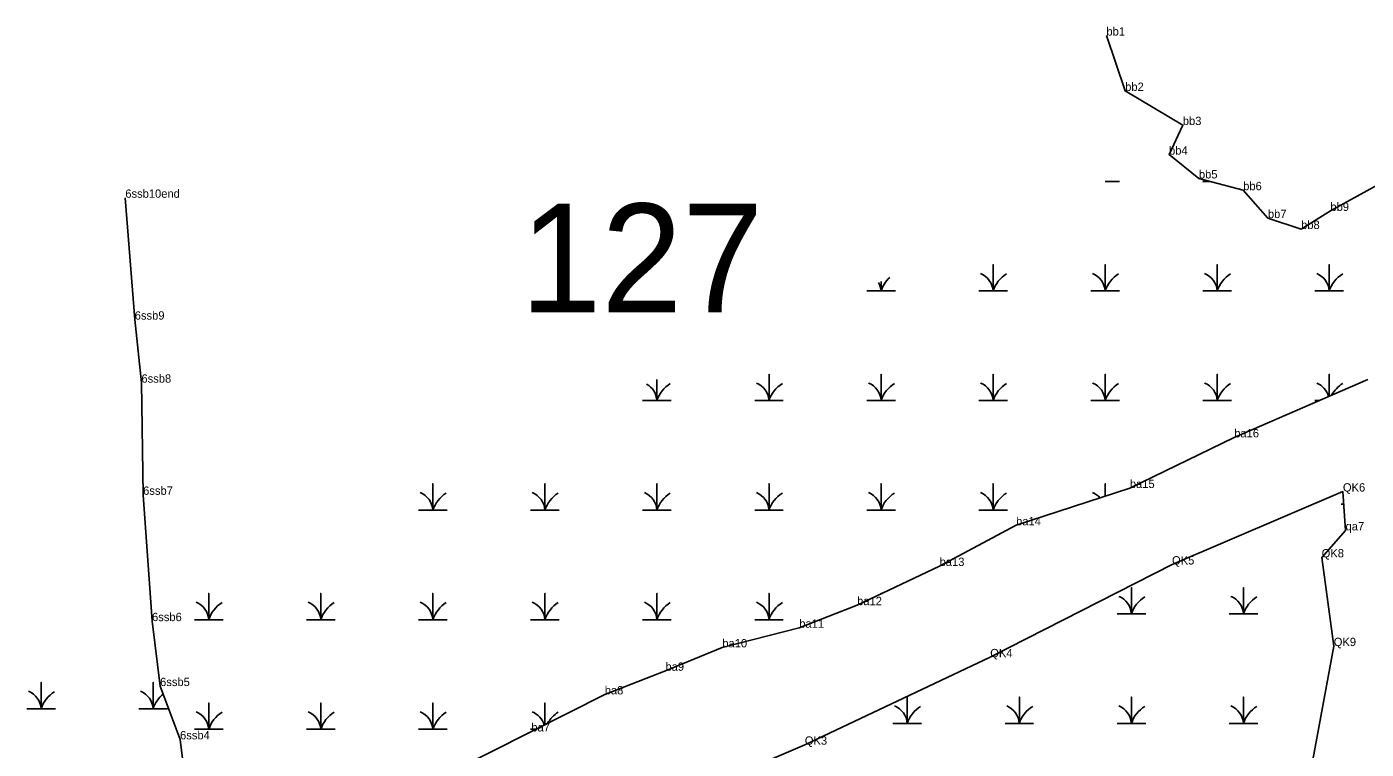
# Model space of a CAD drawing. Extents: x 2072529 to 2268796, y 436423 to 470406.
# Drawn here: x 2153359 to 2154163, y 438734 to 439167 of the extents above; entities that cross this region are included whole.
import ezdxf

# ---------------------------------------------------------------- set-up
doc = ezdxf.new("R2010")
doc.units = 0
for name, color, linetype in [('Default', 7, 'Continuous'), ('Exist Environmental Wetland Boundary', 7, 'Continuous'), ('Exist Environmental Wetland Boundary Cogo Comment', 7, 'Continuous'), ('Exist Hydro Jurisdictional Stream or Body of Water NEU Mitigable', 7, 'Continuous'), ('Exist Hydro Jurisdictional Stream or Body of Water NEU Mitigable Cogo Comment', 7, 'Continuous'), ('Exist Hydro Swamp or Marsh', 7, 'Continuous'), ('Old_Level_20', 7, 'Continuous')]:
    doc.layers.add(name, color=color, linetype=linetype)

msp = doc.modelspace()

# ---------------------------------------------------------------- linework, layer by layer
at = {"layer": 'Exist Environmental Wetland Boundary'}
for points in [[(2154007.21, 439162.22), (2154018.48, 439128.98), (2154053.07, 439108.49), (2154044.8, 439090.71), (2154062.72, 439076.41), (2154089.29, 439069.36), (2154104.13, 439052.62), (2154124.06, 439046.04), (2154141.63, 439056.91), (2154169.65, 439072.41)], [(2153527.37, 438629.46), (2153503.31, 438654.33), (2153506.4, 438671.17), (2153529.85, 438680.72), (2153534.13, 438691.75), (2153578.44, 438707.49), (2153612.52, 438719.25), (2153662.11, 438744.35), (2153706.16, 438766.61), (2153742.6, 438780.8), (2153776.72, 438794.85), (2153822.89, 438806.64), (2153857.62, 438820.19), (2153907.12, 438843.71), (2153953.02, 438868.13), (2154021.3, 438890.53), (2154083.94, 438920.93), (2154164.03, 438955.62)], [(2153527.37, 438629.46), (2153606.57, 438642.14), (2153826.22, 438736.39), (2153937.5, 438788.93), (2154046.6, 438844.6), (2154149.14, 438888.4), (2154150.77, 438865.09), (2154136.41, 438848.89), (2154143.66, 438795.63), (2154131.16, 438727.3), (2154133.8, 438691.78)]]:
    msp.add_lwpolyline(points, dxfattribs=at)
at = {"layer": 'Exist Hydro Jurisdictional Stream or Body of Water NEU Mitigable'}
msp.add_lwpolyline([(2153424.24, 438582.83), (2153436.6, 438624.69), (2153449.69, 438661.35), (2153455.83, 438703.7), (2153451.31, 438739.61), (2153439.32, 438771.61), (2153434.48, 438810.6), (2153429.14, 438886.46), (2153428.13, 438953.78), (2153424.11, 438991.65), (2153418.44, 439064.82)], dxfattribs=at)
at = {"layer": 'Exist Hydro Swamp or Marsh'}
for points in [[(2154006.5, 439074.68), (2154015.08, 439074.68)], [(2154065.13, 439074.68), (2154069.23, 439074.68)], [(2153930.63, 439008.88), (2153939.23, 439008.88), (2153939.23, 439024.66), (2153939.23, 439008.88), (2153947.83, 439008.88)], [(2153997.88, 439008.88), (2154006.48, 439008.88), (2154006.48, 439024.66), (2154006.48, 439008.88), (2154015.08, 439008.88)], [(2154065.13, 439008.88), (2154073.73, 439008.88), (2154073.73, 439024.66), (2154073.73, 439008.88), (2154082.33, 439008.88)], [(2154132.38, 439008.88), (2154140.98, 439008.88), (2154140.98, 439024.66), (2154140.98, 439008.88), (2154149.58, 439008.88)], [(2153863.38, 439008.88), (2153871.98, 439008.88), (2153871.98, 439014.61)], [(2153871.98, 439014.61), (2153871.98, 439008.88), (2153880.58, 439008.88)], [(2153796.13, 438943.08), (2153804.73, 438943.08), (2153804.73, 438958.86), (2153804.73, 438943.08), (2153813.33, 438943.08)], [(2153863.38, 438943.08), (2153871.98, 438943.08), (2153871.98, 438958.86), (2153871.98, 438943.08), (2153880.58, 438943.08)], [(2153930.63, 438943.08), (2153939.23, 438943.08), (2153939.23, 438958.86), (2153939.23, 438943.08), (2153947.83, 438943.08)], [(2153997.88, 438943.08), (2154006.48, 438943.08), (2154006.48, 438958.86), (2154006.48, 438943.08), (2154015.08, 438943.08)], [(2154065.13, 438943.08), (2154073.73, 438943.08), (2154073.73, 438958.86), (2154073.73, 438943.08), (2154082.33, 438943.08)], [(2154140.98, 438945.64), (2154140.98, 438958.86), (2154140.98, 438945.64)], [(2153728.88, 438943.08), (2153737.48, 438943.08), (2153737.48, 438955.64)], [(2153737.48, 438955.64), (2153737.48, 438943.08), (2153746.08, 438943.08)], [(2154132.38, 438943.08), (2154135.09, 438943.08)], [(2153594.38, 438877.28), (2153602.98, 438877.28), (2153602.98, 438893.06), (2153602.98, 438877.28), (2153611.58, 438877.28)], [(2153661.63, 438877.28), (2153670.23, 438877.28), (2153670.23, 438893.06), (2153670.23, 438877.28), (2153678.83, 438877.28)], [(2153728.88, 438877.28), (2153737.48, 438877.28), (2153737.48, 438893.06), (2153737.48, 438877.28), (2153746.08, 438877.28)], [(2153796.13, 438877.28), (2153804.73, 438877.28), (2153804.73, 438893.06), (2153804.73, 438877.28), (2153813.33, 438877.28)], [(2153863.38, 438877.28), (2153871.98, 438877.28), (2153871.98, 438893.06), (2153871.98, 438877.28), (2153880.58, 438877.28)], [(2153930.63, 438877.28), (2153939.23, 438877.28), (2153939.23, 438893.06), (2153939.23, 438877.28), (2153947.83, 438877.28)], [(2154006.48, 438885.67), (2154006.48, 438893.06), (2154006.48, 438885.67)], [(2154148.11, 438880.81), (2154149.67, 438880.81)], [(2154013.61, 438815.01), (2154022.21, 438815.01), (2154022.21, 438830.79), (2154022.21, 438815.01), (2154030.81, 438815.01)], [(2154080.86, 438815.01), (2154089.46, 438815.01), (2154089.46, 438830.79), (2154089.46, 438815.01), (2154098.06, 438815.01)], [(2153459.88, 438811.48), (2153468.48, 438811.48), (2153468.48, 438827.26), (2153468.48, 438811.48), (2153477.08, 438811.48)], [(2153527.13, 438811.48), (2153535.73, 438811.48), (2153535.73, 438827.26), (2153535.73, 438811.48), (2153544.33, 438811.48)], [(2153594.38, 438811.48), (2153602.98, 438811.48), (2153602.98, 438827.26), (2153602.98, 438811.48), (2153611.58, 438811.48)], [(2153661.63, 438811.48), (2153670.23, 438811.48), (2153670.23, 438827.26), (2153670.23, 438811.48), (2153678.83, 438811.48)], [(2153728.88, 438811.48), (2153737.48, 438811.48), (2153737.48, 438827.26), (2153737.48, 438811.48), (2153746.08, 438811.48)], [(2153796.13, 438811.48), (2153804.73, 438811.48), (2153804.73, 438827.26), (2153804.73, 438811.48), (2153813.33, 438811.48)], [(2153871.98, 438827.01), (2153871.98, 438827.26), (2153871.98, 438827.01)], [(2153359.31, 438758.03), (2153367.91, 438758.03), (2153367.91, 438773.81), (2153367.91, 438758.03), (2153376.51, 438758.03)], [(2153426.56, 438758.03), (2153435.16, 438758.03), (2153435.16, 438773.81), (2153435.16, 438758.03), (2153443.76, 438758.03)], [(2153879.11, 438749.21), (2153887.71, 438749.21), (2153887.71, 438764.99), (2153887.71, 438749.21), (2153896.31, 438749.21)], [(2153946.36, 438749.21), (2153954.96, 438749.21), (2153954.96, 438764.99), (2153954.96, 438749.21), (2153963.56, 438749.21)], [(2154013.61, 438749.21), (2154022.21, 438749.21), (2154022.21, 438764.99), (2154022.21, 438749.21), (2154030.81, 438749.21)], [(2154080.86, 438749.21), (2154089.46, 438749.21), (2154089.46, 438764.99), (2154089.46, 438749.21), (2154098.06, 438749.21)], [(2153459.88, 438745.68), (2153468.48, 438745.68), (2153468.48, 438761.46), (2153468.48, 438745.68), (2153477.08, 438745.68)], [(2153527.13, 438745.68), (2153535.73, 438745.68), (2153535.73, 438761.46), (2153535.73, 438745.68), (2153544.33, 438745.68)], [(2153594.38, 438745.68), (2153602.98, 438745.68), (2153602.98, 438761.46), (2153602.98, 438745.68), (2153611.58, 438745.68)], [(2153670.23, 438748.46), (2153670.23, 438761.46), (2153670.23, 438748.46)], [(2153661.63, 438745.68), (2153664.74, 438745.68)]]:
    msp.add_lwpolyline(points, dxfattribs=at)
for centre, radius, start, end in [((2153859.72, 439008), 12.3, 4.14034, 28.89149), ((2153890.22, 439002.82), 19.22, 132.85147, 161.62219), ((2153926.97, 439008), 12.3, 4.14034, 67.53497), ((2153957.47, 439002.82), 19.22, 122.12745, 161.62219), ((2153994.22, 439008), 12.3, 4.14034, 67.53497), ((2154024.72, 439002.82), 19.22, 122.12745, 161.62219), ((2154061.47, 439008), 12.3, 4.14034, 67.53497), ((2154091.97, 439002.82), 19.22, 122.12745, 161.62219), ((2154128.72, 439008), 12.3, 4.14034, 67.53497), ((2154159.22, 439002.82), 19.22, 122.12745, 161.62219), ((2153725.22, 438942.2), 12.3, 4.14034, 60.69278), ((2153755.72, 438937.02), 19.22, 122.12745, 161.62219), ((2153792.47, 438942.2), 12.3, 4.14034, 67.53497), ((2153822.97, 438937.02), 19.22, 122.12745, 161.62219), ((2153859.72, 438942.2), 12.3, 4.14034, 67.53497), ((2153890.22, 438937.02), 19.22, 122.12745, 161.62219), ((2153926.97, 438942.2), 12.3, 4.14034, 67.53497), ((2153957.47, 438937.02), 19.22, 122.12745, 161.62219), ((2153994.22, 438942.2), 12.3, 4.14034, 67.53497), ((2154024.72, 438937.02), 19.22, 122.12745, 161.62219), ((2154061.47, 438942.2), 12.3, 4.14034, 67.53497), ((2154091.97, 438937.02), 19.22, 122.12745, 161.62219), ((2154128.72, 438942.2), 12.3, 15.39509, 67.53497), ((2154159.22, 438937.02), 19.22, 122.12745, 151.38089), ((2153590.72, 438876.4), 12.3, 4.14034, 67.53497), ((2153621.22, 438871.22), 19.22, 122.12745, 161.62219), ((2153657.97, 438876.4), 12.3, 4.14034, 67.53497), ((2153688.47, 438871.22), 19.22, 122.12745, 161.62219), ((2153725.22, 438876.4), 12.3, 4.14034, 67.53497), ((2153755.72, 438871.22), 19.22, 122.12745, 161.62219), ((2153792.47, 438876.4), 12.3, 4.14034, 67.53497), ((2153822.97, 438871.22), 19.22, 122.12745, 161.62219), ((2153859.72, 438876.4), 12.3, 4.14034, 67.53497), ((2153890.22, 438871.22), 19.22, 122.12745, 161.62219), ((2153926.97, 438876.4), 12.3, 4.14034, 67.53497), ((2153957.47, 438871.22), 19.22, 122.12745, 161.62219), ((2153994.22, 438876.4), 12.3, 42.09026, 67.53497), ((2153456.22, 438810.6), 12.3, 4.14034, 67.53497), ((2153486.72, 438805.42), 19.22, 122.12745, 161.62219), ((2153523.47, 438810.6), 12.3, 4.14034, 67.53497), ((2153553.97, 438805.42), 19.22, 122.12745, 161.62219), ((2153590.72, 438810.6), 12.3, 4.14034, 67.53497), ((2153621.22, 438805.42), 19.22, 122.12745, 161.62219), ((2153657.97, 438810.6), 12.3, 4.14034, 67.53497), ((2153688.47, 438805.42), 19.22, 122.12745, 161.62219), ((2153725.22, 438810.6), 12.3, 4.14034, 67.53497), ((2153755.72, 438805.42), 19.22, 122.12745, 161.62219), ((2153792.47, 438810.6), 12.3, 4.14034, 67.53497), ((2153822.97, 438805.42), 19.22, 122.12745, 161.62219), ((2154009.94, 438814.12), 12.3, 4.14034, 67.53497), ((2154040.45, 438808.95), 19.22, 122.12745, 161.62219), ((2154077.19, 438814.12), 12.3, 4.14034, 67.53497), ((2154107.7, 438808.95), 19.22, 122.12745, 161.62219), ((2153355.65, 438757.14), 12.3, 4.14034, 67.53497), ((2153386.15, 438751.96), 19.22, 122.12745, 161.62219), ((2153422.9, 438757.14), 12.3, 4.14034, 67.53497), ((2153453.4, 438751.96), 19.22, 129.65708, 161.62219), ((2153456.22, 438744.8), 12.3, 4.14034, 67.53497), ((2153523.47, 438744.8), 12.3, 4.14034, 67.53497), ((2153590.72, 438744.8), 12.3, 4.14034, 67.53497), ((2153657.97, 438744.8), 12.3, 16.20624, 67.53497), ((2153875.44, 438748.32), 12.3, 4.14034, 67.53497), ((2153905.95, 438743.15), 19.22, 122.12745, 161.62219), ((2153942.69, 438748.32), 12.3, 4.14034, 67.53497), ((2153973.2, 438743.15), 19.22, 122.12745, 161.62219), ((2154009.94, 438748.32), 12.3, 4.14034, 67.53497), ((2154040.45, 438743.15), 19.22, 122.12745, 161.62219), ((2154077.19, 438748.32), 12.3, 4.14034, 67.53497), ((2154107.7, 438743.15), 19.22, 122.12745, 161.62219), ((2153486.72, 438739.62), 19.22, 122.12745, 161.62219), ((2153553.97, 438739.62), 19.22, 122.12745, 161.62219), ((2153621.22, 438739.62), 19.22, 122.12745, 161.62219), ((2153688.47, 438739.62), 19.22, 122.12745, 149.8526)]:
    msp.add_arc(centre, radius, start, end, dxfattribs=at)
at = {"layer": 'Old_Level_20'}
for p, q in [((2154007.21, 439162.22), (2154007.21, 439162.22)), ((2154018.48, 439128.98), (2154018.48, 439128.98)), ((2154053.07, 439108.49), (2154053.07, 439108.49)), ((2154044.8, 439090.71), (2154044.8, 439090.71)), ((2154062.72, 439076.41), (2154062.72, 439076.41)), ((2153418.44, 439064.82), (2153418.44, 439064.82)), ((2154089.29, 439069.36), (2154089.29, 439069.36)), ((2154141.63, 439056.91), (2154141.63, 439056.91)), ((2154104.13, 439052.62), (2154104.13, 439052.62)), ((2154124.06, 439046.04), (2154124.06, 439046.04)), ((2153424.11, 438991.65), (2153424.11, 438991.65)), ((2153428.13, 438953.78), (2153428.13, 438953.78)), ((2154083.94, 438920.93), (2154083.94, 438920.93)), ((2153429.14, 438886.46), (2153429.14, 438886.46)), ((2154021.3, 438890.53), (2154021.3, 438890.53)), ((2154149.14, 438888.4), (2154149.14, 438888.4)), ((2153953.02, 438868.13), (2153953.02, 438868.13)), ((2154150.77, 438865.09), (2154150.77, 438865.09)), ((2154046.6, 438844.6), (2154046.6, 438844.6)), ((2154136.41, 438848.89), (2154136.41, 438848.89)), ((2153907.12, 438843.71), (2153907.12, 438843.71)), ((2153857.62, 438820.19), (2153857.62, 438820.19)), ((2153434.48, 438810.6), (2153434.48, 438810.6)), ((2153822.89, 438806.64), (2153822.89, 438806.64)), ((2153776.72, 438794.85), (2153776.72, 438794.85)), ((2153937.5, 438788.93), (2153937.5, 438788.93)), ((2154143.66, 438795.63), (2154143.66, 438795.63)), ((2153742.6, 438780.8), (2153742.6, 438780.8)), ((2153439.32, 438771.61), (2153439.32, 438771.61)), ((2153706.16, 438766.61), (2153706.16, 438766.61)), ((2153662.11, 438744.35), (2153662.11, 438744.35)), ((2153451.31, 438739.61), (2153451.31, 438739.61)), ((2153826.22, 438736.39), (2153826.22, 438736.39))]:
    msp.add_line(p, q, dxfattribs=at)

# ---------------------------------------------------------------- texts
at = {"layer": 'Default'}
msp.add_text('127', height=65.34, dxfattribs=at).set_placement((2153655.5, 438995.97))
at = {"layer": 'Exist Environmental Wetland Boundary Cogo Comment'}
for s, p in [('bb1', (2154007.21, 439162.22)), ('bb2', (2154018.48, 439128.98)), ('bb3', (2154053.07, 439108.49)), ('bb4', (2154044.8, 439090.71)), ('bb5', (2154062.72, 439076.41)), ('bb6', (2154089.29, 439069.36)), ('bb9', (2154141.63, 439056.91)), ('bb7', (2154104.13, 439052.62)), ('bb8', (2154124.06, 439046.04)), ('ba16', (2154083.94, 438920.93)), ('ba15', (2154021.3, 438890.53)), ('QK6', (2154149.14, 438888.4)), ('ba14', (2153953.02, 438868.13)), ('qa7', (2154150.77, 438865.09)), ('QK8', (2154136.41, 438848.89)), ('ba13', (2153907.12, 438843.71)), ('QK5', (2154046.6, 438844.6)), ('ba12', (2153857.62, 438820.19)), ('ba11', (2153822.89, 438806.64)), ('ba10', (2153776.72, 438794.85)), ('QK9', (2154143.66, 438795.63)), ('QK4', (2153937.5, 438788.93)), ('ba9', (2153742.6, 438780.8)), ('ba8', (2153706.16, 438766.61)), ('ba7', (2153662.11, 438744.35)), ('QK3', (2153826.22, 438736.39))]:
    msp.add_text(s, height=5, dxfattribs=at).set_placement(p)
at = {"layer": 'Exist Hydro Jurisdictional Stream or Body of Water NEU Mitigable Cogo Comment'}
for s, p in [('6ssb10end', (2153418.44, 439064.82)), ('6ssb9', (2153424.11, 438991.65)), ('6ssb8', (2153428.13, 438953.78)), ('6ssb7', (2153429.14, 438886.46)), ('6ssb6', (2153434.48, 438810.6)), ('6ssb5', (2153439.32, 438771.61)), ('6ssb4', (2153451.31, 438739.61))]:
    msp.add_text(s, height=5, dxfattribs=at).set_placement(p)

doc.saveas('drawing.dxf')
